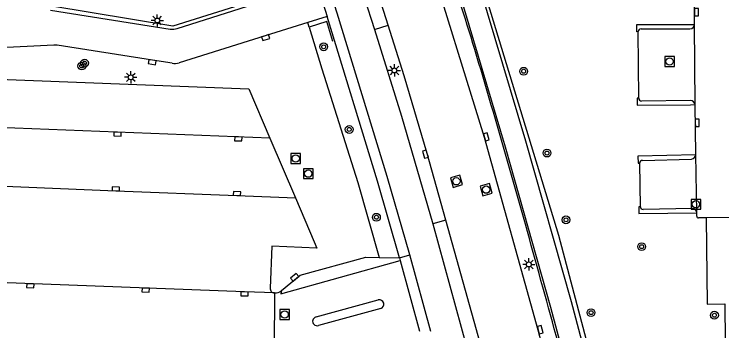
# Model space of a CAD drawing. Extents: x 132994 to 136000, y 393499 to 395512.
# Drawn here: x 133810.3 to 133882.7, y 394567.4 to 394599.8 of the extents above; entities that cross this region are included whole.
import ezdxf

# ---------------------------------------------------------------- set-up
doc = ezdxf.new("R2010")
doc.units = 0
for name, color, linetype in [('gg-afsc-hekwerk', 7, 'Continuous'), ('gg-knt-verharding', 7, 'Continuous'), ('gg-knt-verharding nz', 7, 'Continuous'), ('gt-grn-groengrens', 7, 'Continuous'), ('gt-grn-vlakafsluiter', 7, 'Continuous'), ('gt-symb-boom', 7, 'Continuous'), ('gt-symb-kolk', 7, 'Continuous'), ('gt-symb-lichtmast', 7, 'Continuous'), ('gt-symb-rioolschacht', 7, 'Continuous')]:
    doc.layers.add(name, color=color, linetype=linetype)

# ---------------------------------------------------------------- blocks, each defined once
blk = doc.blocks.new('gt0-BOOM')
at = {"layer": 'gt-symb-boom'}
for radius in [0.4, 0.2]:
    blk.add_circle((0, 0), radius, dxfattribs=at)
blk = doc.blocks.new('gt0-KOLK')
at = {"layer": 'gt-symb-kolk'}
blk.add_lwpolyline([(0, 0), (0.375, 0), (0.375, 0.4), (-0.375, 0.4), (-0.375, 0), (0, 0)], dxfattribs=at)
blk = doc.blocks.new('gt0-RS')
at = {"layer": 'gt-symb-rioolschacht'}
blk.add_lwpolyline([(-0.5, -0.5), (0.5, -0.5), (0.5, 0.5), (-0.5, 0.5)], close=True, dxfattribs=at)
blk.add_circle((0, 0), 0.375, dxfattribs=at)
blk = doc.blocks.new('gt0-LMAST')
at = {"layer": 'gt-symb-lichtmast'}
for p, q in [((-0.182, 0.173), (-0.447, 0.438)), ((-0.005, 0.246), (-0.005, 0.621)), ((0.172, 0.173), (0.437, 0.438)), ((-0.255, -0.004), (-0.63, -0.004)), ((-0.182, -0.181), (-0.447, -0.446)), ((-0.005, -0.254), (-0.005, -0.629)), ((0.437, -0.446), (0.172, -0.181)), ((0.245, -0.004), (0.62, -0.004))]:
    blk.add_line(p, q, dxfattribs=at)
blk.add_circle((-0.005, -0.004), 0.25, dxfattribs=at)

msp = doc.modelspace()

# ---------------------------------------------------------------- linework, layer by layer
at = {"layer": 'gg-afsc-hekwerk'}
for points in [[(133838.582, 394602.398), (133826.514, 394598.578), (133813.912, 394600.647), (133813.414, 394601.089), (133811.103, 394607.766), (133814.715, 394609.072), (133815.181, 394609.441), (133815.548, 394609.919), (133815.789, 394610.428), (133817.093, 394617.069), (133816.642, 394621.497), (133820.569, 394641.771), (133821.265, 394642.64), (133822.257, 394643.046), (133822.848, 394642.917)], [(133842.884, 394597.009), (133842.255, 394599.063), (133840.455, 394598.484)], [(133840.455, 394598.484), (133841.752, 394594.225), (133845.417, 394582.597), (133847.602, 394574.918)]]:
    msp.add_lwpolyline(points, dxfattribs=at)
for centre, radius, start, end in [((132512.391, 394176.525), 1408.951, 17.329448, 18.170866), ((132803.76, 394281.628), 1099.585, 15.3813, 16.623701), ((132808.383, 394279.749), 1095.63, 14.314151, 15.540182)]:
    msp.add_arc(centre, radius, start, end, dxfattribs=at)
at = {"layer": 'gg-knt-verharding'}
for p, q in [((133844.345, 394606.966), (133847.133, 394598.25)), ((133841.222, 394602.917), (133842.304, 394599.571)), ((133842.304, 394599.571), (133840.31, 394598.952)), ((133847.133, 394598.25), (133848.532, 394598.691)), ((133874.165, 394591.212), (133874.098, 394598.015)), ((133874.39, 394598.305), (133879.393, 394598.303)), ((133879.441, 394590.964), (133874.441, 394590.919)), ((133879.914, 394590.528), (133879.912, 394590.549)), ((133879.979, 394585.443), (133879.914, 394590.528)), ((133836.412, 394587.135), (133839.036, 394581.031)), ((133874.553, 394584.847), (133879.542, 394584.986)), ((133874.321, 394580.105), (133874.247, 394584.553)), ((133839.036, 394581.031), (133840.96, 394576.509)), ((133879.63, 394579.921), (133874.607, 394579.83)), ((133880.082, 394579.495), (133880.082, 394579.508)), ((133880.082, 394579.15), (133880.082, 394579.495)), ((133854.439, 394578.722), (133853.094, 394578.346)), ((133857.971, 394566.061), (133854.439, 394578.722)), ((133881.039, 394578.969), (133880.272, 394578.958)), ((133884.952, 394579.025), (133881.039, 394578.969)), ((133853.094, 394578.346), (133856.563, 394565.688)), ((133847.602, 394574.918), (133849.675, 394574.874)), ((133849.675, 394574.874), (133849.744, 394574.622)), ((133852.884, 394567.361), (133850.739, 394575.18)), ((133849.744, 394574.622), (133851.731, 394567.391)), ((133836.89, 394571.29), (133836.895, 394571.29)), ((133841.157, 394568.835), (133847.517, 394570.577)), ((133847.763, 394569.694), (133841.399, 394567.954))]:
    msp.add_line(p, q, dxfattribs=at)
for points in [[(133850.739, 394575.18), (133848.43, 394583.214), (133843.327, 394599.918), (133842.258, 394603.262), (133839.428, 394611.95), (133836.19, 394621.416), (133835.1, 394624.338)], [(133877.737, 394508.615), (133877.544, 394509.725), (133875.554, 394520.151), (133873.658, 394528.802), (133868.832, 394548.651), (133863.881, 394567.488), (133858.37, 394587.197), (133852.336, 394606.728), (133849.435, 394615.44)], [(133851.279, 394615.928), (133855.833, 394601.963), (133860.503, 394586.249), (133865.14, 394569.833), (133869.277, 394554.279), (133873.551, 394537.169), (133875.879, 394527.123), (133877.905, 394517.53), (133879.45, 394508.878), (133877.737, 394508.615)], [(133848.532, 394598.691), (133846.491, 394605.164), (133845.73, 394607.431)], [(133875.253, 394539.386), (133871.412, 394554.798), (133867.291, 394570.392), (133862.612, 394586.817), (133857.902, 394602.588), (133857.252, 394604.589)], [(133814.008, 394600.228), (133826.229, 394598.279), (133826.59, 394598.275), (133826.947, 394598.345), (133834.786, 394600.822), (133841.222, 394602.917)], [(133879.854, 394598.757), (133879.85, 394599.993), (133879.835, 394602.345), (133879.834, 394602.354)], [(133849.675, 394574.874), (133847.44, 394582.718), (133842.304, 394599.571)], [(133840.31, 394598.952), (133835.944, 394597.597), (133827.149, 394594.838)], [(133854.439, 394578.722), (133852.53, 394585.551), (133850.166, 394593.506), (133848.532, 394598.691)], [(133874.098, 394598.015), (133873.95, 394598.014), (133873.946, 394598.738), (133879.854, 394598.757)], [(133826.421, 394594.784), (133824.418, 394595.086), (133814.671, 394596.625), (133814.343, 394596.637), (133808.12, 394596.334), (133788.904, 394595.321), (133788.57, 394595.344), (133788.319, 394595.382), (133773.114, 394597.897), (133768.964, 394598.648)], [(133847.133, 394598.25), (133849.875, 394589.36), (133853.094, 394578.346)], [(133782.812, 394589.098), (133782.936, 394589.383), (133783.136, 394594.153), (133834.289, 394592.177), (133836.412, 394587.135)], [(133874.165, 394591.212), (133873.989, 394591.211), (133873.993, 394590.493), (133879.45, 394590.546), (133879.912, 394590.549)], [(133879.976, 394585.402), (133874.069, 394585.264), (133874.081, 394584.55), (133874.247, 394584.553)], [(133879.976, 394585.402), (133879.978, 394585.422), (133879.979, 394585.443)], [(133874.321, 394580.105), (133874.157, 394580.102), (133874.163, 394579.401), (133880.082, 394579.495)], [(133881.039, 394578.969), (133881.159, 394570.157), (133882.945, 394570.187), (133882.994, 394566.329), (133881.922, 394566.301), (133882.039, 394558.231), (133883.039, 394558.234), (133883.072, 394555.854), (133882.037, 394555.8), (133882.245, 394539.749), (133875.938, 394539.422)], [(133840.96, 394576.509), (133841.236, 394575.861), (133836.634, 394576.061), (133836.467, 394571.789)], [(133837.617, 394571.528), (133839.516, 394573.097), (133846.233, 394574.947), (133847.602, 394574.918)]]:
    msp.add_lwpolyline(points, dxfattribs=at)
for centre, radius, start, end in [((133879.369, 394598.788), 0.486, 272.80843, 356.31493), ((133874.39, 394598.013), 0.292, 89.98384, 179.62238), ((133826.685, 394596.164), 1.405, 259.18482, 289.29957), ((133874.429, 394591.184), 0.266, 174.02817, 272.5492), ((133879.457, 394590.507), 0.457, 5.28336, 91.94983), ((133879.51, 394585.454), 0.469, 273.94677, 353.62695), ((133874.53, 394584.564), 0.284, 85.42209, 182.28639), ((133874.615, 394580.125), 0.295, 183.81052, 268.43609), ((133879.638, 394579.476), 0.445, 4.08543, 91.07763), ((133880.254, 394579.13), 0.173, 173.25591, 276.14414), ((133836.908, 394571.734), 0.445, 172.92284, 267.65274), ((133836.99, 394572.215), 0.93, 264.10737, 312.3812), ((133847.625, 394570.131), 0.459, 287.46184, 103.67337), ((133841.26, 394568.39), 0.457, 103.07364, 287.64561)]:
    msp.add_arc(centre, radius, start, end, dxfattribs=at)
at = {"layer": 'gg-knt-verharding nz'}
for p, q in [((133879.914, 394590.528), (133879.854, 394598.757)), ((133880.082, 394579.508), (133879.979, 394585.443)), ((133833.066, 394581.261), (133839.036, 394581.031)), ((133849.675, 394574.874), (133850.739, 394575.18)), ((133836.895, 394571.29), (133836.856, 394565.285))]:
    msp.add_line(p, q, dxfattribs=at)
for points in [[(133836.412, 394587.135), (133794.665, 394588.746), (133783.031, 394589.213), (133782.812, 394589.098)], [(133836.89, 394571.29), (133833.848, 394571.393), (133793.357, 394572.934), (133793.77, 394582.803), (133795.245, 394582.732), (133808.507, 394582.242), (133820.658, 394581.738), (133833.066, 394581.261)], [(133837.617, 394571.528), (133837.545, 394571.185), (133849.744, 394574.622)]]:
    msp.add_lwpolyline(points, dxfattribs=at)
at = {"layer": 'gt-grn-groengrens'}
msp.add_lwpolyline([(133857.564, 394604.762), (133865.959, 394577.2), (133875.938, 394539.422)], dxfattribs=at)
at = {"layer": 'gt-grn-vlakafsluiter'}
msp.add_line((133840.455, 394598.484), (133840.31, 394598.952), dxfattribs=at)

# ---------------------------------------------------------------- block references
at = {"layer": 'gt-symb-boom'}
for p, rotation in [((133841.927, 394596.466), 29.872821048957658), ((133844.544, 394588.012), 29.87282104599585)]:
    msp.add_blockref('gt0-BOOM', p, dxfattribs=dict(at, rotation=rotation))
for p in [(133817.475, 394594.799), (133817.194, 394594.499), (133862.384, 394593.966), (133864.767, 394585.597), (133847.324, 394579.032), (133866.711, 394578.768), (133874.448, 394576.029), (133869.276, 394569.277), (133881.893, 394569.012)]:
    msp.add_blockref('gt0-BOOM', p, dxfattribs=at)
at = {"layer": 'gt-symb-kolk'}
for p, rotation in [((133879.85, 394599.993), -89.8224643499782), ((133835.944, 394597.597), -162.5833880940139), ((133824.418, 394595.086), 171.0298906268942), ((133879.938, 394588.701), -89.27365207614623), ((133820.85, 394587.729), 177.73164625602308), ((133833.212, 394587.251), 177.78840789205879), ((133858.37, 394587.197), -74.39306952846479), ((133852.53, 394585.551), 106.55113675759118), ((133820.658, 394581.738), -2.2035285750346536), ((133833.066, 394581.261), -2.203528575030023), ((133839.091, 394572.746), 39.55966796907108), ((133811.943, 394572.22), 177.77228108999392), ((133823.728, 394571.783), 177.87711150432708), ((133833.848, 394571.393), 177.78840789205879), ((133863.881, 394567.488), -75.28268885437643)]:
    msp.add_blockref('gt0-KOLK', p, dxfattribs=dict(at, rotation=rotation))
at = {"layer": 'gt-symb-lichtmast'}
for p in [(133824.919, 394599.16), (133849.163, 394594.054), (133822.203, 394593.348), (133862.914, 394574.211)]:
    msp.add_blockref('gt0-LMAST', p, dxfattribs=at)
at = {"layer": 'gt-symb-rioolschacht'}
for p in [(133877.309, 394594.968), (133839.07, 394585.042), (133840.354, 394583.493), (133879.999, 394580.357), (133837.941, 394569.082)]:
    msp.add_blockref('gt0-RS', p, dxfattribs=at)
for p, rotation in [((133855.504, 394582.711), 106.1342045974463), ((133858.548, 394581.856), 105.48118592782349)]:
    msp.add_blockref('gt0-RS', p, dxfattribs=dict(at, rotation=rotation))

doc.saveas('drawing.dxf')
